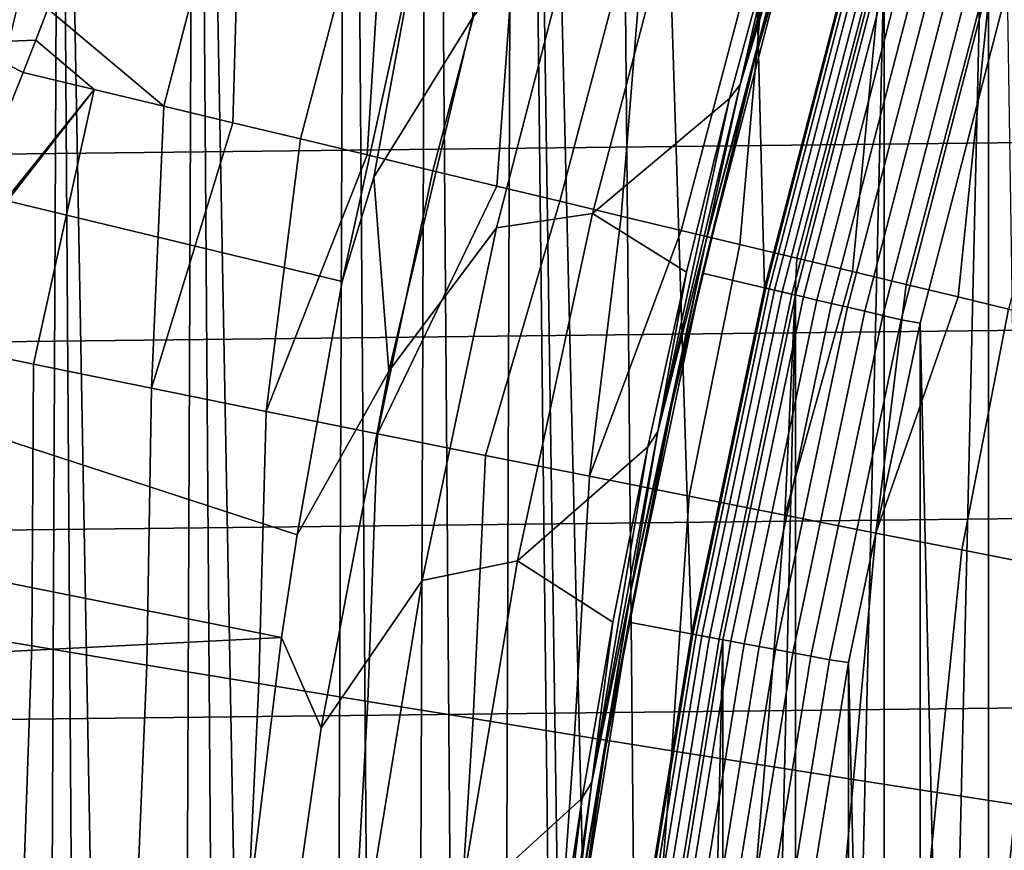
# Model space of a CAD drawing. Header units: metres. Extents: x -109 to 109, y -342 to 66.
# Tile 205 of 512: x -25.7 to -22.61, y 3.73 to 6.33. Entities that reach past the tile are written whole.
import ezdxf

# ---------------------------------------------------------------- set-up
doc = ezdxf.new("R2010")
doc.units = ezdxf.units.M
doc.layers.add('solid_K_24_62_16_000B91', color=7, linetype='CONTINUOUS')

msp = doc.modelspace()

# ---------------------------------------------------------------- linework, layer by layer
at = {"layer": 'solid_K_24_62_16_000B91'}
for points in [[(-23.083792, 6.56799, 31), (-23.258007, 13.883227, 31), (-23.56403, 13.357222, 31), (-23.362509, 5.494824, 31)], [(-23.362509, 5.494824, 31), (-23.56403, 13.357222, 31), (-23.858149, 12.824492, 31), (-23.591349, 4.41001, 31)], [(-23.769844, 3.315768, 31), (-23.858149, 12.824492, 31), (-24.140318, 12.285106, 31), (-23.897621, 2.214436, 31)], [(-23.769844, 3.315768, 31), (-23.591349, 4.41001, 31), (-23.858149, 12.824492, 31)], [(-24.226236, -12.196234, 31), (-24.140318, 12.285106, 31), (-24.4102, 11.739719, 31)], [(-24, 0, 31), (-24.140318, 12.285106, 31), (-24.226236, -12.196234, 31), (-23.944628, -12.740226, 31)], [(-23.974386, 1.10841, 31), (-23.897621, 2.214436, 31), (-24.140318, 12.285106, 31)], [(-24, 0, 31), (-23.974386, 1.10841, 31), (-24.140318, 12.285106, 31)], [(-24.495449, -11.646093, 31), (-24.4102, 11.739719, 31), (-24.667767, 11.188391, 31)], [(-24.495449, -11.646093, 31), (-24.226236, -12.196234, 31), (-24.4102, 11.739719, 31)], [(-24.752234, -11.089886, 31), (-24.667767, 11.188391, 31), (-25.145042, 10.070033, 31)], [(-24.752234, -11.089886, 31), (-24.495449, -11.646093, 31), (-24.667767, 11.188391, 31)], [(-25.227768, -9.960844, 31), (-25.145042, 10.070033, 31), (-25.571054, 8.933078, 31)], [(-25.227768, -9.960844, 31), (-24.996359, -10.528088, 31), (-25.145042, 10.070033, 31)], [(-24.996359, -10.528088, 31), (-24.752234, -11.089886, 31), (-25.145042, 10.070033, 31)], [(-25.651836, -8.811467, 31), (-25.571054, 8.933078, 31), (-25.944952, 7.780631, 31)], [(-25.651836, -8.811467, 31), (-25.446291, -9.388548, 31), (-25.571054, 8.933078, 31)], [(-25.446291, -9.388548, 31), (-25.227768, -9.960844, 31), (-25.571054, 8.933078, 31)], [(-22.450001, 0, 34.599998), (-22.661114, -7.594989, 34.599998), (-22.661114, 7.594989, 34.599998), (-22.2861, 8.633621, 34.599998)], [(-25.844301, -8.229862, 31), (-25.651836, -8.811467, 31), (-25.944952, 7.780631, 31)], [(-22.987585, -6.540724, 34.599998), (-22.987585, 6.540724, 34.599998), (-22.661114, 7.594989, 34.599998)], [(-22.661114, -7.594989, 34.599998), (-22.987585, -6.540724, 34.599998), (-22.661114, 7.594989, 34.599998)], [(-23.082293, 7.279927, 37.480381), (-23.276184, 6.622635, 37.401829), (-23.392698, 6.210577, 37.480381)], [(-23.082293, 7.279927, 37.480381), (-23.392698, 6.210577, 37.480381), (-23.263134, 6.713021, 37.558521)], [(-23.131241, 7.206154, 37.635696), (-23.438984, 6.131637, 37.635696), (-23.16626, 7.165273, 37.711193)], [(-23.263134, 6.713021, 37.558521), (-23.438984, 6.131637, 37.635696), (-23.131241, 7.206154, 37.635696)], [(-23.438984, 6.131637, 37.635696), (-23.325623, 6.628128, 37.711193), (-23.16626, 7.165273, 37.711193)], [(25.51819, 7.081523, 84.926178), (-25.674267, 6.49876, 84.926178), (-25.817019, 5.912654, 84.926178), (25.674263, 6.498771, 84.926178)], [(-25.000303, 7.005134, -21.794312), (-25.245146, 6.0638, -21.794312), (-25.608145, 6.368227, -21.600515), (-25.36293, 6.981447, -21.635612)], [(-25.029217, 6.011939, -21.90741), (-25.245146, 6.0638, -21.794312), (-25.000303, 7.005134, -21.794312)], [(-24.538202, 7.019791, -22.027119), (-24.8167, 5.960896, -22.027119), (-25.029217, 6.011939, -21.90741), (-25.000303, 7.005134, -21.794312)], [(-24.607769, 5.910715, -22.153336), (-24.8167, 5.960896, -22.027119), (-24.538202, 7.019791, -22.027119)], [(-24.120312, 6.932133, -22.28595), (-24.402611, 5.861441, -22.28595), (-24.607769, 5.910715, -22.153336), (-24.538202, 7.019791, -22.027119)], [(-24.444031, 6.620711, 42.615803), (-24.297331, 6.949163, 42.19429), (-24.27742, 6.340589, 41.055355), (-24.587336, 5.840725, 42.19429)], [(-25.705124, 6.924424, 84.919785), (-25.989126, 5.78056, 84.919785), (-25.674267, 6.49876, 84.926178)], [(-24.201422, 5.813119, -22.424837), (-24.402611, 5.861441, -22.28595), (-24.120312, 6.932133, -22.28595)], [(-24.201422, 5.813119, -22.424837), (-24.120312, 6.932133, -22.28595), (-23.722235, 6.834462, -22.569874), (-24.004374, 5.765792, -22.569874)], [(-23.811651, 5.719504, -22.720928), (-24.004374, 5.765792, -22.569874), (-23.722235, 6.834462, -22.569874)], [(-23.342524, 6.737236, -22.877867), (-23.623423, 5.674296, -22.877867), (-23.811651, 5.719504, -22.720928), (-23.722235, 6.834462, -22.569874)], [(-24.202459, 5.682734, 39.925716), (-23.919413, 6.776002, 39.925716), (-23.618547, 6.802833, 38.807678), (-23.902243, 5.72688, 38.807678)], [(-23.325623, 6.628128, 37.711193), (-23.472532, 6.087444, 37.711193), (-23.902243, 5.72688, 38.807678), (-23.618547, 6.802833, 38.807678)], [(-24.53994, 5.233313, 41.055355), (-24.27742, 6.340589, 41.055355), (-23.919413, 6.776002, 39.925716), (-24.202459, 5.682734, 39.925716)], [(-23.439861, 5.630208, -23.040545), (-23.623423, 5.674296, -22.877867), (-23.342524, 6.737236, -22.877867)], [(-22.984539, 6.63392, -23.208817), (-23.261131, 5.587281, -23.208817), (-23.439861, 5.630208, -23.040545), (-23.342524, 6.737236, -22.877867)], [(-23.263134, 6.713021, 37.558521), (-23.54759, 5.63463, 37.558521), (-23.438984, 6.131637, 37.635696)], [(-23.392698, 6.210577, 37.480381), (-23.54759, 5.63463, 37.558521), (-23.263134, 6.713021, 37.558521)], [(-26.884207, 6.67303, 42.627399), (-24.444031, 6.620711, 42.615803), (-24.686211, 5.5147, 42.370605), (-27.025192, 6.07691, 42.495243)], [(-24.686211, 5.5147, 42.370605), (-24.444031, 6.620711, 42.615803), (-24.587336, 5.840725, 42.19429)], [(-23.557203, 5.540596, 37.401829), (-23.276184, 6.622635, 37.401829), (-23.276123, 6.622846, 34.900002), (-23.557188, 5.54066, 34.900002)], [(-23.392698, 6.210577, 37.480381), (-23.276184, 6.622635, 37.401829), (-23.557203, 5.540596, 37.401829)], [(-23.557188, 5.54066, 34.900002), (-23.276123, 6.622846, 34.900002), (-22.987585, 6.540724, 34.599998), (-23.26516, 5.471946, 34.599998)], [(-23.438984, 6.131637, 37.635696), (-23.472532, 6.087444, 37.711193), (-23.325623, 6.628128, 37.711193)], [(-23.087395, 5.545553, -23.382532), (-23.261131, 5.587281, -23.208817), (-22.984539, 6.63392, -23.208817)], [(-22.646284, 6.536298, -23.561533), (-22.918806, 5.505062, -23.561533), (-23.087395, 5.545553, -23.382532), (-22.984539, 6.63392, -23.208817)], [(-23.362513, 5.494813, 33.5), (-23.083815, 6.567912, 33.5), (-23.083792, 6.56799, 31), (-23.362509, 5.494824, 31)], [(-23.359041, 5.493997, 33.559608), (-23.080385, 6.566936, 33.559608), (-23.083815, 6.567912, 33.5), (-23.362513, 5.494813, 33.5)], [(-23.080385, 6.566936, 33.559608), (-23.359041, 5.493997, 33.559608), (-23.348511, 5.49152, 33.619072), (-23.069981, 6.563975, 33.619072)], [(-23.069981, 6.563975, 33.619072), (-23.348511, 5.49152, 33.619072), (-23.331072, 5.487418, 33.676792), (-23.05275, 6.559072, 33.676792)], [(-23.05275, 6.559072, 33.676792), (-23.331072, 5.487418, 33.676792), (-23.30698, 5.481752, 33.731934), (-23.028946, 6.5523, 33.731934)], [(-23.028946, 6.5523, 33.731934), (-23.30698, 5.481752, 33.731934), (-23.27659, 5.474604, 33.783684), (-22.998917, 6.543756, 33.783684)], [(-22.998917, 6.543756, 33.783684), (-23.27659, 5.474604, 33.783684), (-23.240343, 5.466079, 33.831291), (-22.963102, 6.533566, 33.831291)], [(-23.26516, -5.471946, 34.599998), (-23.26516, 5.471946, 34.599998), (-22.987585, 6.540724, 34.599998)], [(-22.987585, -6.540724, 34.599998), (-23.26516, -5.471946, 34.599998), (-22.987585, 6.540724, 34.599998)], [(-22.963102, 6.533566, 33.831291), (-23.240343, 5.466079, 33.831291), (-23.198769, 5.456301, 33.874054), (-22.922024, 6.521878, 33.874054)], [(-22.922024, 6.521878, 33.874054), (-23.198769, 5.456301, 33.874054), (-23.152475, 5.445413, 33.911354), (-22.876284, 6.508864, 33.911354)], [(-22.755518, 5.465844, -23.745657), (-22.918806, 5.505062, -23.561533), (-22.646284, 6.536298, -23.561533)], [(-22.328978, 6.444722, -23.93474), (-22.597681, 5.427935, -23.93474), (-22.755518, 5.465844, -23.745657), (-22.646284, 6.536298, -23.561533)], [(-25.989126, 5.78056, 84.919785), (-25.817019, 5.912654, 84.926178), (-25.674267, 6.49876, 84.926178)], [(25.674263, 6.498771, 84.926178), (-25.817019, 5.912654, 84.926178), (-25.946384, 5.323495, 84.926178), (25.817017, 5.912664, 84.926178)], [(-22.876284, 6.508864, 33.911354), (-23.152475, 5.445413, 33.911354), (-23.10214, 5.433574, 33.942642), (-22.826548, 6.494713, 33.942642)], [(-22.826548, 6.494713, 33.942642), (-23.10214, 5.433574, 33.942642), (-23.048496, 5.420957, 33.967464), (-22.773546, 6.479632, 33.967464)], [(-22.773546, 6.479632, 33.967464), (-23.048496, 5.420957, 33.967464), (-22.992331, 5.407747, 33.985455), (-22.718048, 6.463842, 33.985455)], [(-22.718048, 6.463842, 33.985455), (-22.992331, 5.407747, 33.985455), (-22.934462, 5.394136, 33.996353), (-22.66087, 6.447574, 33.996353)], [(-25.747969, 6.437057, -21.53146), (-25.608145, 6.368227, -21.600515), (-25.646168, 6.270383, -21.594828), (-25.869137, 6.262435, -21.496687)], [(-22.934462, 5.394136, 33.996353), (-22.874962, 5.383871, 34), (-22.601711, 6.435259, 34), (-22.66087, 6.447574, 33.996353)], [(-22.493813, -0.527507, 34), (-22.601711, 6.435259, 34), (-22.874962, 5.383871, 34), (-22.60173, -6.435195, 34)], [(-25.463974, 6.116359, -21.688072), (-25.646168, 6.270383, -21.594828), (-25.608145, 6.368227, -21.600515), (-25.245146, 6.0638, -21.794312)], [(-24.587336, 5.840725, 42.19429), (-24.27742, 6.340589, 41.055355), (-24.53994, 5.233313, 41.055355)], [(-25.869137, 6.262435, -21.496687), (-25.646168, 6.270383, -21.594828), (-25.685863, 6.169653, -21.5886)], [(-25.463974, 6.116359, -21.688072), (-25.685863, 6.169653, -21.5886), (-25.646168, 6.270383, -21.594828)], [(-25.869137, 6.262435, -21.496687), (-25.685863, 6.169653, -21.5886), (-25.951242, 5.508921, -21.543297), (-26.140097, 5.56489, -21.456934)], [(-23.392698, 6.210577, 37.480381), (-23.557203, 5.540596, 37.401829), (-23.653591, 5.128081, 37.480381)], [(-23.392698, 6.210577, 37.480381), (-23.653591, 5.128081, 37.480381), (-23.54759, 5.63463, 37.558521)], [(-25.951242, 5.508921, -21.543297), (-25.685863, 6.169653, -21.5886), (-25.463974, 6.116359, -21.688072)], [(-25.967497, 5.470508, -21.540449), (-25.463974, 6.116359, -21.688072), (-25.653387, 5.25494, -21.693064), (-26.026636, 5.332448, -21.529984)], [(-25.951242, 5.508921, -21.543297), (-25.463974, 6.116359, -21.688072), (-25.967497, 5.470508, -21.540449)], [(-25.284273, 5.180137, -21.875698), (-25.653387, 5.25494, -21.693064), (-25.463974, 6.116359, -21.688072), (-25.245146, 6.0638, -21.794312)], [(-23.438984, 6.131637, 37.635696), (-23.696842, 5.04407, 37.635696), (-23.472532, 6.087444, 37.711193)], [(-23.54759, 5.63463, 37.558521), (-23.696842, 5.04407, 37.635696), (-23.438984, 6.131637, 37.635696)], [(-23.472532, 6.087444, 37.711193), (-23.606911, 5.54351, 37.711193), (-23.902243, 5.72688, 38.807678)], [(-23.696842, 5.04407, 37.635696), (-23.606911, 5.54351, 37.711193), (-23.472532, 6.087444, 37.711193)], [(-27.025192, 6.07691, 42.495243), (-24.686211, 5.5147, 42.370605), (-24.826807, 4.720417, 42.194519), (-27.152967, 5.477782, 42.362419)], [(-25.284273, 5.180137, -21.875698), (-25.245146, 6.0638, -21.794312), (-25.029217, 6.011939, -21.90741)], [(-24.924612, 5.107461, -22.077084), (-25.284273, 5.180137, -21.875698), (-25.029217, 6.011939, -21.90741), (-24.8167, 5.960896, -22.027119)], [(-24.924612, 5.107461, -22.077084), (-24.8167, 5.960896, -22.027119), (-24.607769, 5.910715, -22.153336)], [(25.817017, 5.912664, 84.926178), (-25.946384, 5.323495, 84.926178), (-26.062328, 4.731425, 84.926178), (25.946383, 5.323504, 84.926178)], [(-24.575315, 5.037098, -22.296711), (-24.924612, 5.107461, -22.077084), (-24.607769, 5.910715, -22.153336), (-24.402611, 5.861441, -22.28595)], [(-24.686211, 5.5147, 42.370605), (-24.587336, 5.840725, 42.19429), (-24.53994, 5.233313, 41.055355), (-24.826807, 4.720417, 42.194519)], [(-24.575315, 5.037098, -22.296711), (-24.402611, 5.861441, -22.28595), (-24.201422, 5.813119, -22.424837)], [(-24.575315, 5.037098, -22.296711), (-24.201422, 5.813119, -22.424837), (-24.004374, 5.765792, -22.569874), (-24.237274, 4.969228, -22.534021)], [(-23.911346, 4.904023, -22.788412), (-24.237274, 4.969228, -22.534021), (-24.004374, 5.765792, -22.569874), (-23.811651, 5.719504, -22.720928)], [(-24.435564, 4.577741, 39.925716), (-24.202459, 5.682734, 39.925716), (-23.902243, 5.72688, 38.807678), (-24.136948, 4.63919, 38.807678)], [(-23.606911, 5.54351, 37.711193), (-23.728687, 4.996617, 37.711193), (-24.136948, 4.63919, 38.807678), (-23.902243, 5.72688, 38.807678)], [(-23.911346, 4.904023, -22.788412), (-23.811651, 5.719504, -22.720928), (-23.623423, 5.674296, -22.877867)], [(-24.751986, 4.115273, 41.055355), (-24.53994, 5.233313, 41.055355), (-24.202459, 5.682734, 39.925716), (-24.435564, 4.577741, 39.925716)], [(-23.598362, 4.841648, -23.059233), (-23.911346, 4.904023, -22.788412), (-23.623423, 5.674296, -22.877867), (-23.439861, 5.630208, -23.040545)], [(-23.54759, 5.63463, 37.558521), (-23.782084, 4.544283, 37.558521), (-23.696842, 5.04407, 37.635696)], [(-23.653591, 5.128081, 37.480381), (-23.782084, 4.544283, 37.558521), (-23.54759, 5.63463, 37.558521)], [(-23.299114, 4.782261, -23.345798), (-23.598362, 4.841648, -23.059233), (-23.439861, 5.630208, -23.040545), (-23.261131, 5.587281, -23.208817)], [(-23.299114, 4.782261, -23.345798), (-23.261131, 5.587281, -23.208817), (-23.087395, 5.545553, -23.382532)], [(-23.788008, 4.446428, 34.900002), (-23.557188, 5.54066, 34.900002), (-23.26516, 5.471946, 34.599998), (-23.493116, 4.391275, 34.599998)], [(-23.787951, 4.446732, 37.401829), (-23.557203, 5.540596, 37.401829), (-23.557188, 5.54066, 34.900002), (-23.788008, 4.446428, 34.900002)], [(-23.653591, 5.128081, 37.480381), (-23.557203, 5.540596, 37.401829), (-23.787951, 4.446732, 37.401829)], [(-23.696842, 5.04407, 37.635696), (-23.728687, 4.996617, 37.711193), (-23.606911, 5.54351, 37.711193)], [(-23.014368, 4.726016, -23.647379), (-23.299114, 4.782261, -23.345798), (-23.087395, 5.545553, -23.382532), (-22.918806, 5.505062, -23.561533)], [(-23.591354, 4.409988, 33.5), (-23.362513, 5.494813, 33.5), (-23.362509, 5.494824, 31), (-23.591349, 4.41001, 31)], [(-23.587849, 4.409333, 33.559608), (-23.359041, 5.493997, 33.559608), (-23.362513, 5.494813, 33.5), (-23.591354, 4.409988, 33.5)], [(-23.359041, 5.493997, 33.559608), (-23.587849, 4.409333, 33.559608), (-23.577215, 4.407345, 33.619072), (-23.348511, 5.49152, 33.619072)], [(-23.014368, 4.726016, -23.647379), (-22.918806, 5.505062, -23.561533), (-22.755518, 5.465844, -23.745657)], [(-27.152967, 5.477782, 42.362419), (-24.826807, 4.720417, 42.194519), (-24.875917, 4.398964, 42.123253), (-27.267519, 4.875692, 42.228939)], [(-23.348511, 5.49152, 33.619072), (-23.577215, 4.407345, 33.619072), (-23.559605, 4.404053, 33.676792), (-23.331072, 5.487418, 33.676792)], [(-23.331072, 5.487418, 33.676792), (-23.559605, 4.404053, 33.676792), (-23.535278, 4.399506, 33.731934), (-23.30698, 5.481752, 33.731934)], [(-23.30698, 5.481752, 33.731934), (-23.535278, 4.399506, 33.731934), (-23.504589, 4.393769, 33.783684), (-23.27659, 5.474604, 33.783684)], [(-23.27659, 5.474604, 33.783684), (-23.504589, 4.393769, 33.783684), (-23.467987, 4.386927, 33.831291), (-23.240343, 5.466079, 33.831291)], [(-23.493116, -4.391275, 34.599998), (-23.493116, 4.391275, 34.599998), (-23.26516, 5.471946, 34.599998)], [(-23.26516, -5.471946, 34.599998), (-23.493116, -4.391275, 34.599998), (-23.26516, 5.471946, 34.599998)], [(-23.240343, 5.466079, 33.831291), (-23.467987, 4.386927, 33.831291), (-23.426006, 4.379079, 33.874054), (-23.198769, 5.456301, 33.874054)], [(-22.744846, 4.673053, -23.963205), (-23.014368, 4.726016, -23.647379), (-22.755518, 5.465844, -23.745657), (-22.597681, 5.427935, -23.93474)], [(-23.198769, 5.456301, 33.874054), (-23.426006, 4.379079, 33.874054), (-23.379259, 4.370341, 33.911354), (-23.152475, 5.445413, 33.911354)], [(-23.152475, 5.445413, 33.911354), (-23.379259, 4.370341, 33.911354), (-23.32843, 4.360839, 33.942642), (-23.10214, 5.433574, 33.942642)], [(-23.10214, 5.433574, 33.942642), (-23.32843, 4.360839, 33.942642), (-23.274261, 4.350714, 33.967464), (-23.048496, 5.420957, 33.967464)], [(-23.048496, 5.420957, 33.967464), (-23.274261, 4.350714, 33.967464), (-23.217546, 4.340112, 33.985455), (-22.992331, 5.407747, 33.985455)], [(-22.992331, 5.407747, 33.985455), (-23.217546, 4.340112, 33.985455), (-23.159109, 4.329188, 33.996353), (-22.934462, 5.394136, 33.996353)], [(-22.491232, 4.623507, -24.292479), (-22.744846, 4.673053, -23.963205), (-22.597681, 5.427935, -23.93474), (-22.445433, 5.391369, -24.128613)], [(-23.159109, 4.329188, 33.996353), (-23.099331, 4.320976, 34), (-22.874962, 5.383871, 34), (-22.934462, 5.394136, 33.996353)], [(-22.874962, 5.383871, 34), (-23.099331, 4.320976, 34), (-22.874977, -5.383806, 34)], [(-22.874962, 5.383871, 34), (-22.874977, -5.383806, 34), (-22.60173, -6.435195, 34)], [(25.946383, 5.323504, 84.926178), (-26.062328, 4.731425, 84.926178), (-26.164757, 4.136897, 84.926178), (26.062326, 4.731433, 84.926178)], [(-26.026636, 5.332448, -21.529984), (-25.653387, 5.25494, -21.693064), (-25.659157, 4.372303, -21.779003), (-26.028629, 4.434072, -21.610643)], [(-25.653387, 5.25494, -21.693064), (-25.284273, 5.180137, -21.875698), (-25.29829, 4.312322, -21.965685), (-25.659157, 4.372303, -21.779003)], [(-24.875917, 4.398964, 42.123253), (-24.826807, 4.720417, 42.194519), (-24.53994, 5.233313, 41.055355), (-24.751986, 4.115273, 41.055355)], [(-25.284273, 5.180137, -21.875698), (-24.924612, 5.107461, -22.077084), (-24.946917, 4.254277, -22.170231), (-25.29829, 4.312322, -21.965685)], [(-23.653591, 5.128081, 37.480381), (-23.787951, 4.446732, 37.401829), (-23.86442, 4.034731, 37.480381)], [(-23.653591, 5.128081, 37.480381), (-23.86442, 4.034731, 37.480381), (-23.782084, 4.544283, 37.558521)], [(-24.924612, 5.107461, -22.077084), (-24.575315, 5.037098, -22.296711), (-24.605896, 4.198311, -22.392141), (-24.946917, 4.254277, -22.170231)], [(-24.575315, 5.037098, -22.296711), (-24.237274, 4.969228, -22.534021), (-24.276062, 4.14456, -22.630871), (-24.605896, 4.198311, -22.392141)], [(-23.696842, 5.04407, 37.635696), (-23.904264, 3.945767, 37.635696), (-23.728687, 4.996617, 37.711193)], [(-23.782084, 4.544283, 37.558521), (-23.904264, 3.945767, 37.635696), (-23.696842, 5.04407, 37.635696)], [(-24.237274, 4.969228, -22.534021), (-23.911346, 4.904023, -22.788412), (-23.958223, 4.093156, -22.885836), (-24.276062, 4.14456, -22.630871)], [(-23.728687, 4.996617, 37.711193), (-23.837793, 4.447056, 37.711193), (-24.136948, 4.63919, 38.807678)], [(-23.904264, 3.945767, 37.635696), (-23.837793, 4.447056, 37.711193), (-23.728687, 4.996617, 37.711193)], [(-27.338116, 4.696824, 42.191864), (-27.267519, 4.875692, 42.228939), (-24.875917, 4.398964, 42.123253), (-27.368715, 4.271221, 42.094933)], [(-23.911346, 4.904023, -22.788412), (-23.598362, 4.841648, -23.059233), (-23.653156, 4.044225, -23.156412), (-23.958223, 4.093156, -22.885836)], [(-23.598362, 4.841648, -23.059233), (-23.299114, 4.782261, -23.345798), (-23.36161, 3.997886, -23.441938), (-23.653156, 4.044225, -23.156412)], [(-23.299114, 4.782261, -23.345798), (-23.014368, 4.726016, -23.647379), (-23.084297, 3.954253, -23.741713), (-23.36161, 3.997886, -23.441938)], [(26.062326, 4.731433, 84.926178), (-26.164757, 4.136897, 84.926178), (-26.253656, 3.539984, 84.926178), (26.164757, 4.136904, 84.926178)], [(-23.014368, 4.726016, -23.647379), (-22.744846, 4.673053, -23.963205), (-22.821896, 3.913433, -24.055004), (-23.084297, 3.954253, -23.741713)], [(-22.744846, 4.673053, -23.963205), (-22.491232, 4.623507, -24.292479), (-22.575052, 3.875526, -24.381044), (-22.821896, 3.913433, -24.055004)], [(-24.618246, 3.463301, 39.925716), (-24.435564, 4.577741, 39.925716), (-24.136948, 4.63919, 38.807678), (-24.322184, 3.541992, 38.807678)], [(-23.837793, 4.447056, 37.711193), (-23.934175, 3.895122, 37.711193), (-24.322184, 3.541992, 38.807678), (-24.136948, 4.63919, 38.807678)], [(-24.913118, 2.98877, 41.055355), (-24.751986, 4.115273, 41.055355), (-24.435564, 4.577741, 39.925716), (-24.618246, 3.463301, 39.925716)], [(-23.782084, 4.544283, 37.558521), (-23.96612, 3.444294, 37.558521), (-23.904264, 3.945767, 37.635696)], [(-23.86442, 4.034731, 37.480381), (-23.96612, 3.444294, 37.558521), (-23.782084, 4.544283, 37.558521)], [(-23.967934, 3.343379, 37.401829), (-23.787951, 4.446732, 37.401829), (-23.788008, 4.446428, 34.900002), (-23.967903, 3.343588, 34.900002)], [(-23.86442, 4.034731, 37.480381), (-23.787951, 4.446732, 37.401829), (-23.967934, 3.343379, 37.401829)], [(-23.967903, 3.343588, 34.900002), (-23.788008, 4.446428, 34.900002), (-23.493116, 4.391275, 34.599998), (-23.670788, 3.302108, 34.599998)], [(-23.904264, 3.945767, 37.635696), (-23.934175, 3.895122, 37.711193), (-23.837793, 4.447056, 37.711193)], [(-26.028629, 4.434072, -21.610643), (-25.659157, 4.372303, -21.779003), (-25.688566, 3.529296, -21.843334), (-26.053106, 3.57795, -21.672037)], [(-27.456547, 3.664438, 41.960411), (-27.368715, 4.271221, 42.094933), (-24.875917, 4.398964, 42.123253), (-25.012747, 3.275877, 41.874271)], [(-24.875917, 4.398964, 42.123253), (-24.751986, 4.115273, 41.055355), (-24.913118, 2.98877, 41.055355), (-25.012747, 3.275877, 41.874271)], [(-23.76985, 3.315752, 33.5), (-23.591354, 4.409988, 33.5), (-23.591349, 4.41001, 31), (-23.769844, 3.315768, 31)], [(-23.766319, 3.31526, 33.559608), (-23.587849, 4.409333, 33.559608), (-23.591354, 4.409988, 33.5), (-23.76985, 3.315752, 33.5)], [(-23.587849, 4.409333, 33.559608), (-23.766319, 3.31526, 33.559608), (-23.755604, 3.313765, 33.619072), (-23.577215, 4.407345, 33.619072)], [(-23.577215, 4.407345, 33.619072), (-23.755604, 3.313765, 33.619072), (-23.737862, 3.31129, 33.676792), (-23.559605, 4.404053, 33.676792)], [(-23.559605, 4.404053, 33.676792), (-23.737862, 3.31129, 33.676792), (-23.71335, 3.307871, 33.731934), (-23.535278, 4.399506, 33.731934)], [(-23.535278, 4.399506, 33.731934), (-23.71335, 3.307871, 33.731934), (-23.682428, 3.303558, 33.783684), (-23.504589, 4.393769, 33.783684)], [(-23.504589, 4.393769, 33.783684), (-23.682428, 3.303558, 33.783684), (-23.64555, 3.298413, 33.831291), (-23.467987, 4.386927, 33.831291)], [(-23.670788, -3.302108, 34.599998), (-23.670788, 3.302108, 34.599998), (-23.493116, 4.391275, 34.599998)], [(-23.493116, -4.391275, 34.599998), (-23.670788, -3.302108, 34.599998), (-23.493116, 4.391275, 34.599998)], [(-23.467987, 4.386927, 33.831291), (-23.64555, 3.298413, 33.831291), (-23.603251, 3.292513, 33.874054), (-23.426006, 4.379079, 33.874054)], [(-25.659157, 4.372303, -21.779003), (-25.29829, 4.312322, -21.965685), (-25.332706, 3.482188, -22.032396), (-25.688566, 3.529296, -21.843334)], [(-23.426006, 4.379079, 33.874054), (-23.603251, 3.292513, 33.874054), (-23.55615, 3.285943, 33.911354), (-23.379259, 4.370341, 33.911354)], [(-23.379259, 4.370341, 33.911354), (-23.55615, 3.285943, 33.911354), (-23.504938, 3.278799, 33.942642), (-23.32843, 4.360839, 33.942642)], [(-23.32843, 4.360839, 33.942642), (-23.504938, 3.278799, 33.942642), (-23.450359, 3.271185, 33.967464), (-23.274261, 4.350714, 33.967464)], [(-23.274261, 4.350714, 33.967464), (-23.450359, 3.271185, 33.967464), (-23.393213, 3.263214, 33.985455), (-23.217546, 4.340112, 33.985455)], [(-23.217546, 4.340112, 33.985455), (-23.393213, 3.263214, 33.985455), (-23.334335, 3.255001, 33.996353), (-23.159109, 4.329188, 33.996353)], [(-23.334335, 3.255001, 33.996353), (-23.27434, 3.248849, 34), (-23.099331, 4.320976, 34), (-23.159109, 4.329188, 33.996353)], [(-23.099331, 4.320976, 34), (-23.27434, 3.248849, 34), (-23.099342, -4.32091, 34)], [(-23.099331, 4.320976, 34), (-23.099342, -4.32091, 34), (-22.874977, -5.383806, 34)], [(-25.29829, 4.312322, -21.965685), (-24.946917, 4.254277, -22.170231), (-24.986378, 3.436739, -22.23877), (-25.332706, 3.482188, -22.032396)], [(-24.946917, 4.254277, -22.170231), (-24.605896, 4.198311, -22.392141), (-24.650406, 3.393058, -22.461962), (-24.986378, 3.436739, -22.23877)], [(-24.605896, 4.198311, -22.392141), (-24.276062, 4.14456, -22.630871), (-24.325594, 3.351248, -22.701439), (-24.650406, 3.393058, -22.461962)], [(26.164757, 4.136904, 84.926178), (-26.253656, 3.539984, 84.926178), (-26.328917, 2.941396, 84.926178), (26.253654, 3.539989, 84.926178)], [(-24.276062, 4.14456, -22.630871), (-23.958223, 4.093156, -22.885836), (-24.01272, 3.31141, -22.956631), (-24.325594, 3.351248, -22.701439)], [(-23.958223, 4.093156, -22.885836), (-23.653156, 4.044225, -23.156412), (-23.712528, 3.273639, -23.226925), (-24.01272, 3.31141, -22.956631)], [(-23.653156, 4.044225, -23.156412), (-23.36161, 3.997886, -23.441938), (-23.425739, 3.238026, -23.511677), (-23.712528, 3.273639, -23.226925)], [(-23.86442, 4.034731, 37.480381), (-23.967934, 3.343379, 37.401829), (-24.024736, 2.932842, 37.480381)], [(-23.86442, 4.034731, 37.480381), (-24.024736, 2.932842, 37.480381), (-23.96612, 3.444294, 37.558521)], [(-23.36161, 3.997886, -23.441938), (-23.084297, 3.954253, -23.741713), (-23.153038, 3.204655, -23.810205), (-23.425739, 3.238026, -23.511677)], [(-23.084297, 3.954253, -23.741713), (-22.821896, 3.913433, -24.055004), (-22.895075, 3.173606, -24.121799), (-23.153038, 3.204655, -23.810205)], [(-23.904264, 3.945767, 37.635696), (-24.060812, 2.839067, 37.635696), (-23.934175, 3.895122, 37.711193)], [(-23.96612, 3.444294, 37.558521), (-24.060812, 2.839067, 37.635696), (-23.904264, 3.945767, 37.635696)], [(-23.934175, 3.895122, 37.711193), (-24.01778, 3.341107, 37.711193), (-24.322184, 3.541992, 38.807678)], [(-24.060812, 2.839067, 37.635696), (-24.01778, 3.341107, 37.711193), (-23.934175, 3.895122, 37.711193)], [(-22.821896, 3.913433, -24.055004), (-22.575052, 3.875526, -24.381044), (-22.652464, 3.144953, -24.445713), (-22.895075, 3.173606, -24.121799)], [(-22.575052, 3.875526, -24.381044), (-22.344366, 3.840624, -24.719034), (-22.425789, 3.118765, -24.781172), (-22.652464, 3.144953, -24.445713)]]:
    msp.add_3dface(points, dxfattribs=at)

doc.saveas('drawing.dxf')
